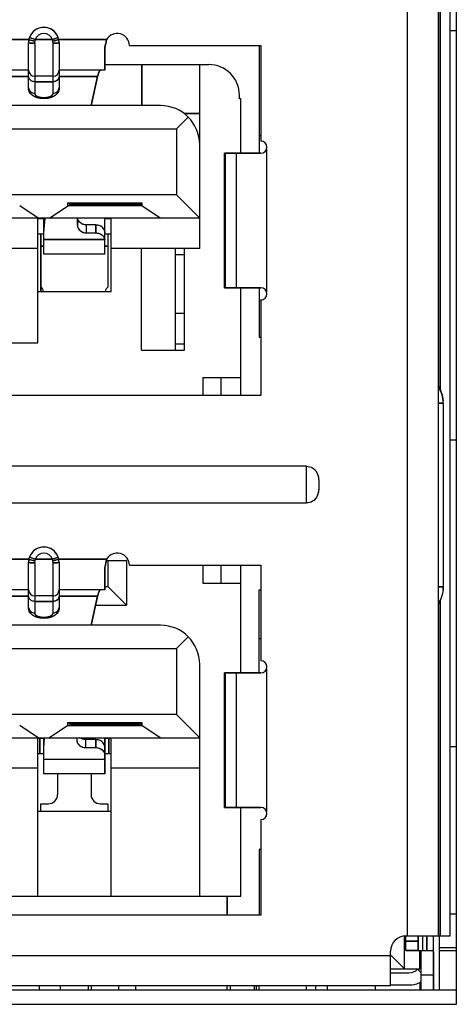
# Model space of a CAD drawing. Header units: millimetres. Extents: x 0 to 1750, y -1720 to 477.
# Tile 293 of 317: x 669.37 to 676.52, y -69.49 to -53.38. Entities that reach past the tile are written whole.
import ezdxf

# ---------------------------------------------------------------- set-up
doc = ezdxf.new("R2010")
doc.units = ezdxf.units.MM
doc.header["$LTSCALE"] = 92.51
for name, color, linetype in [('101304998_DXF_CONTINUOUS_LINE', 7, 'CONTINUOUS'), ('_101304998_1DXF_CONTINUOUS_LINE', 7, 'CONTINUOUS'), ('CAP0805_M_1_DXF_CONTINUOUS_LINE', 7, 'CONTINUOUS'), ('CAP_D8X9L_3PDXF_CONTINUOUS_LINE', 7, 'CONTINUOUS'), ('DE-11-072043DXF_CONTINUOUS_LINE', 7, 'CONTINUOUS'), ('DE-19-009357DXF_CONTINUOUS_LINE', 7, 'CONTINUOUS'), ('DE-19-009523DXF_CONTINUOUS_LINE', 7, 'CONTINUOUS'), ('DFN_10P_20_9DXF_CONTINUOUS_LINE', 7, 'CONTINUOUS'), ('L_2P_6P8X6P8DXF_CONTINUOUS_LINE', 7, 'CONTINUOUS'), ('MANIFOLD_SOLDXF_CONTINUOUS_LINE', 7, 'CONTINUOUS'), ('RES0402_M_1_DXF_CONTINUOUS_LINE', 7, 'CONTINUOUS'), ('XTAL_4P_3P2XDXF_CONTINUOUS_LINE', 7, 'CONTINUOUS')]:
    doc.layers.add(name, color=color, linetype=linetype)

msp = doc.modelspace()

# ---------------------------------------------------------------- linework, layer by layer
at = {"layer": '101304998_DXF_CONTINUOUS_LINE'}
for p, q in [((675.716, -68.365), (675.716, -39.129)), ((676.216, -39.165), (676.216, -68.365)), ((676.416, -68.365), (676.416, -39.165)), ((676.249, -59.432), (676.249, -46.389)), ((668.739, -53.705), (669.521, -53.705)), ((669.516, -54.496), (669.516, -53.755)), ((669.624, -53.705), (669.53, -53.672)), ((669.616, -53.765), (669.616, -54.582)), ((669.624, -53.705), (669.907, -53.705)), ((670.001, -53.672), (669.907, -53.705)), ((669.916, -54.582), (669.916, -53.765)), ((670.011, -53.705), (670.792, -53.705)), ((670.016, -53.755), (670.016, -54.205)), ((670.766, -53.837), (670.766, -54.205)), ((671.166, -53.805), (673.316, -53.805)), ((673.291, -53.805), (673.291, -55.565)), ((673.316, -53.805), (673.316, -55.365)), ((669.516, -54.205), (668.766, -54.205)), ((670.766, -54.205), (670.016, -54.205)), ((670.016, -54.21), (670.016, -54.496)), ((670.67, -54.236), (670.673, -54.228)), ((670.766, -54.115), (672.466, -54.115)), ((671.371, -54.785), (671.371, -54.115)), ((672.316, -57.125), (672.316, -54.115)), ((668.885, -54.309), (669.516, -54.309)), ((669.916, -54.305), (669.616, -54.305)), ((669.616, -54.395), (669.916, -54.395)), ((670.016, -54.309), (670.646, -54.309)), ((670.543, -54.785), (670.646, -54.309)), ((672.966, -54.675), (672.966, -54.615)), ((672.991, -54.675), (672.966, -54.675)), ((672.991, -55.565), (672.991, -54.675)), ((671.676, -54.785), (661.856, -54.785)), ((672.316, -54.915), (672.062, -54.915)), ((671.936, -55.165), (672.128, -54.973)), ((661.596, -55.165), (671.936, -55.165)), ((671.936, -55.165), (671.936, -56.245)), ((673.291, -55.275), (673.316, -55.275)), ((673.411, -55.496), (673.411, -57.834)), ((672.724, -57.765), (672.724, -55.565)), ((672.724, -55.565), (673.316, -55.565)), ((672.734, -55.565), (672.734, -57.765)), ((672.92, -57.765), (672.92, -55.565)), ((671.936, -56.245), (661.596, -56.245)), ((671.936, -56.245), (672.316, -56.625)), ((669.671, -56.625), (669.371, -56.425)), ((669.861, -56.625), (670.161, -56.425)), ((670.161, -56.425), (670.161, -56.375)), ((670.161, -56.375), (671.371, -56.375)), ((671.371, -56.425), (670.161, -56.425)), ((670.186, -56.405), (670.186, -56.375)), ((670.186, -56.405), (671.346, -56.405)), ((671.339, -56.389), (670.193, -56.389)), ((671.346, -56.405), (671.346, -56.375)), ((671.371, -56.425), (671.371, -56.375)), ((671.671, -56.625), (671.371, -56.425)), ((672.316, -56.625), (661.216, -56.625)), ((669.666, -58.665), (669.666, -56.625)), ((669.766, -56.635), (669.671, -56.635)), ((669.776, -56.625), (669.766, -56.738)), ((669.766, -56.868), (669.787, -56.625)), ((669.766, -57.215), (669.766, -56.625)), ((670.316, -56.625), (670.316, -56.739)), ((670.766, -56.845), (670.766, -56.625)), ((670.866, -56.635), (670.766, -56.635)), ((670.866, -57.825), (670.866, -56.625)), ((670.466, -56.868), (670.466, -56.738)), ((670.616, -56.738), (670.466, -56.738)), ((670.616, -56.868), (670.616, -56.738)), ((669.666, -56.885), (669.766, -56.885)), ((669.716, -57.825), (669.716, -56.885)), ((669.766, -56.974), (670.763, -56.974)), ((670.466, -56.868), (670.616, -56.868)), ((670.766, -56.965), (670.766, -56.866)), ((670.766, -56.885), (670.866, -56.885)), ((670.766, -57.215), (670.766, -56.996)), ((670.816, -57.749), (670.816, -56.885)), ((669.666, -57.125), (668.366, -57.125)), ((669.716, -57.085), (669.766, -57.085)), ((670.766, -57.085), (670.816, -57.085)), ((672.316, -57.125), (670.866, -57.125)), ((671.366, -58.785), (671.366, -57.125)), ((671.916, -57.125), (671.916, -58.785)), ((672.066, -58.785), (672.066, -57.125)), ((670.766, -57.215), (669.766, -57.215)), ((672.066, -57.225), (671.916, -57.225)), ((673.316, -57.765), (672.724, -57.765)), ((672.991, -59.525), (672.991, -57.765)), ((673.291, -57.765), (673.291, -58.575)), ((669.666, -57.825), (670.866, -57.825)), ((673.316, -57.975), (673.291, -57.975)), ((673.316, -57.965), (673.316, -59.525)), ((672.066, -58.185), (671.916, -58.185)), ((673.291, -58.575), (673.316, -58.575)), ((668.366, -58.665), (669.666, -58.665)), ((672.066, -58.685), (671.916, -58.685)), ((671.366, -58.785), (672.066, -58.785)), ((672.366, -59.235), (672.366, -59.525)), ((672.366, -59.235), (672.991, -59.235)), ((672.666, -59.525), (672.666, -59.235)), ((673.316, -59.525), (668.766, -59.525)), ((676.303, -59.655), (676.216, -59.655)), ((676.303, -59.655), (676.303, -62.655)), ((674.066, -60.685), (659.466, -60.685)), ((674.066, -61.285), (674.066, -60.685)), ((659.466, -61.285), (674.066, -61.285)), ((668.739, -62.205), (669.521, -62.205)), ((669.516, -62.996), (669.516, -62.255)), ((669.624, -62.205), (669.53, -62.172)), ((669.616, -62.265), (669.616, -63.082)), ((669.624, -62.205), (669.907, -62.205)), ((670.001, -62.172), (669.907, -62.205)), ((669.916, -63.082), (669.916, -62.265)), ((670.011, -62.205), (670.792, -62.205)), ((670.016, -62.255), (670.016, -62.705)), ((670.792, -62.225), (671.116, -62.225)), ((670.816, -62.655), (670.816, -62.225)), ((671.116, -62.225), (671.116, -62.955)), ((671.166, -62.305), (673.316, -62.305)), ((672.366, -62.305), (672.366, -62.595)), ((672.666, -62.595), (672.666, -62.305)), ((672.991, -64.065), (672.991, -62.305)), ((673.316, -62.305), (673.316, -63.865)), ((670.768, -62.326), (670.766, -62.337)), ((670.766, -62.337), (670.766, -62.705)), ((672.366, -62.595), (672.991, -62.595)), ((669.516, -62.705), (668.766, -62.705)), ((668.885, -62.809), (669.516, -62.809)), ((669.916, -62.805), (669.616, -62.805)), ((670.766, -62.705), (670.016, -62.705)), ((670.016, -62.71), (670.016, -62.996)), ((670.016, -62.809), (670.646, -62.809)), ((670.543, -63.285), (670.646, -62.809)), ((670.67, -62.736), (670.673, -62.728)), ((670.816, -62.655), (670.766, -62.655)), ((671.116, -62.955), (670.816, -62.655)), ((673.291, -64.065), (673.291, -62.705)), ((673.291, -62.705), (673.316, -62.705)), ((676.216, -62.655), (676.303, -62.655)), ((669.616, -62.895), (669.916, -62.895)), ((670.614, -62.955), (671.116, -62.955)), ((676.249, -68.365), (676.249, -62.879)), ((671.676, -63.285), (661.856, -63.285)), ((671.936, -63.665), (672.128, -63.473)), ((673.316, -63.505), (673.291, -63.505)), ((661.596, -63.665), (671.936, -63.665)), ((671.936, -63.665), (671.936, -64.745)), ((672.316, -67.715), (672.316, -63.925)), ((672.724, -66.265), (672.724, -64.065)), ((672.724, -64.065), (673.316, -64.065)), ((672.734, -64.065), (672.734, -66.265)), ((672.92, -66.265), (672.92, -64.065)), ((673.411, -63.996), (673.411, -66.334)), ((671.936, -64.745), (661.596, -64.745)), ((670.161, -64.925), (670.161, -64.875)), ((670.161, -64.875), (671.371, -64.875)), ((670.186, -64.905), (670.186, -64.875)), ((671.339, -64.889), (670.193, -64.889)), ((671.346, -64.875), (671.346, -64.905)), ((671.371, -64.925), (671.371, -64.875)), ((671.936, -64.745), (672.316, -65.125)), ((669.671, -65.125), (669.371, -64.925)), ((670.161, -64.925), (669.861, -65.125)), ((670.161, -64.925), (671.371, -64.925)), ((670.186, -64.905), (671.346, -64.905)), ((671.671, -65.125), (671.371, -64.925)), ((661.216, -65.125), (672.316, -65.125)), ((669.666, -67.715), (669.666, -65.125)), ((669.701, -65.135), (669.671, -65.135)), ((669.701, -65.135), (669.701, -65.385)), ((669.764, -65.135), (669.701, -65.135)), ((669.767, -65.125), (669.764, -65.156)), ((669.764, -65.286), (669.779, -65.125)), ((669.764, -65.715), (669.764, -65.156)), ((670.3, -65.125), (670.304, -65.167)), ((670.453, -65.286), (670.453, -65.156)), ((670.614, -65.156), (670.453, -65.156)), ((670.614, -65.286), (670.614, -65.156)), ((670.764, -65.123), (670.764, -65.715)), ((670.828, -65.135), (670.765, -65.135)), ((670.828, -65.385), (670.828, -65.135)), ((670.866, -65.135), (670.828, -65.135)), ((670.866, -67.715), (670.866, -65.125)), ((669.666, -65.385), (669.764, -65.385)), ((670.453, -65.286), (670.614, -65.286)), ((670.765, -65.385), (670.866, -65.385)), ((669.764, -65.474), (670.764, -65.474)), ((669.666, -65.625), (668.366, -65.625)), ((672.316, -65.625), (670.866, -65.625)), ((670.764, -65.715), (669.764, -65.715)), ((669.99, -65.715), (669.99, -66.056)), ((670.54, -65.715), (670.54, -66.056)), ((669.666, -66.325), (670.866, -66.325)), ((669.715, -66.325), (669.715, -66.206)), ((669.715, -66.206), (669.84, -66.206)), ((670.69, -66.206), (670.815, -66.206)), ((670.815, -66.206), (670.815, -66.325)), ((673.316, -66.265), (672.724, -66.265)), ((672.991, -67.715), (672.991, -66.265)), ((673.316, -66.465), (673.316, -68.025)), ((673.291, -66.955), (673.291, -68.025)), ((673.316, -66.955), (673.291, -66.955)), ((668.516, -67.715), (672.991, -67.715)), ((672.766, -67.715), (672.766, -68.025)), ((673.316, -68.025), (668.766, -68.025)), ((675.666, -68.905), (675.666, -68.365)), ((675.691, -68.605), (675.691, -68.365)), ((675.691, -68.365), (676.216, -68.365)), ((675.891, -68.605), (675.891, -68.365)), ((675.967, -68.605), (675.967, -68.365)), ((676.034, -68.605), (676.034, -68.365)), ((676.141, -69.255), (676.141, -68.365)), ((676.241, -69.255), (676.241, -68.365)), ((676.249, -68.365), (676.416, -68.365)), ((675.691, -68.455), (675.891, -68.455)), ((675.891, -68.605), (675.691, -68.605)), ((675.892, -68.605), (676.141, -68.605)), ((675.916, -68.905), (675.916, -68.605)), ((675.941, -69.255), (675.941, -68.605)), ((658.091, -68.685), (675.441, -68.685)), ((675.441, -69.185), (675.441, -68.615)), ((675.443, -68.683), (675.666, -68.905)), ((675.441, -68.905), (675.916, -68.905)), ((675.941, -68.969), (675.882, -68.911)), ((675.441, -68.969), (675.74, -68.969)), ((675.941, -69.005), (676.141, -69.005)), ((675.441, -69.185), (658.091, -69.185)), ((669.691, -69.185), (669.691, -69.255)), ((670.04, -69.255), (670.04, -69.185)), ((670.49, -69.185), (670.49, -69.255)), ((670.541, -69.185), (670.541, -69.255)), ((670.991, -69.255), (670.991, -69.185)), ((671.266, -69.185), (671.266, -69.255)), ((672.766, -69.255), (672.766, -69.185)), ((673.291, -69.255), (673.291, -69.185)), ((674.066, -69.255), (674.066, -69.185)), ((674.216, -69.255), (674.216, -69.185)), ((675.191, -69.255), (675.191, -69.185)), ((675.441, -69.169), (675.74, -69.169)), ((675.916, -69.129), (675.916, -69.255))]:
    msp.add_line(p, q, dxfattribs=at)
for centre, radius, start, end in [((669.766, -53.755), 0.25, 19.4712, 160.5288), ((669.766, -53.755), 0.15, 19.4712, 160.5288), ((670.966, -53.805), 0.2, 0, 150), ((669.766, -53.755), 0.25, 168.4631, 179.9998), ((669.766, -53.755), 0.251, 166.7217, 168.4638), ((669.765, -53.755), 0.25, 164.9487, 166.7214), ((669.765, -53.755), 0.249, 163.1814, 164.9483), ((669.766, -53.755), 0.25, 160.5276, 163.18), ((669.895, -52.288), 1.467, 256.7137, 257.1393), ((670.056, -51.573), 2.2, 257.1789, 258.5215), ((669.83, -53.765), 0.215, 170.3672, 180.0112), ((669.825, -53.764), 0.209, 163.6074, 170.3563), ((669.706, -53.764), 0.209, 9.6437, 16.3926), ((669.475, -51.573), 2.2, 281.4785, 282.8211), ((669.701, -53.765), 0.215, 359.9888, 9.6328), ((669.636, -52.288), 1.467, 282.8607, 283.2863), ((669.765, -53.755), 0.251, 17.7234, 19.472), ((669.766, -53.755), 0.25, 14.8824, 17.723), ((669.765, -53.755), 0.25, 11.5353, 14.8793), ((669.765, -53.755), 0.25, 1.5618, 11.5273), ((669.766, -53.755), 0.25, 0, 1.5526), ((652.053, -49.963), 19.109, 348.3033, 348.7065), ((669.616, -54.205), 0.1, 180, 270), ((669.916, -54.205), 0.1, 270, 0), ((671.215, -54.445), 0.585, 162.8041, 164.1004), ((671.125, -54.417), 0.491, 162.1958, 162.7826), ((670.847, -54.316), 0.195, 155.6891, 156.7878), ((670.777, -54.282), 0.117, 150.8794, 152.436), ((670.706, -54.233), 0.0304, 130.3935, 134.2307), ((670.698, -54.222), 0.0167, 112.7742, 118.5148), ((672.466, -54.615), 0.5, 0, 90), ((671.461, -54.513), 0.84, 164.5685, 165.931), ((671.319, -54.474), 0.693, 164.0775, 164.5389), ((669.655, -54.496), 0.139, 180.0096, 188.1082), ((669.876, -54.496), 0.14, 351.5973, 359.9947), ((671.676, -55.425), 0.64, 0, 90), ((673.316, -55.465), 0.1, 270, 90), ((670.616, -56.913), 0.175, 78.4688, 89.9792), ((670.653, -56.867), 0.112, 11.315, 19.2673), ((670.653, -56.996), 0.112, 11.315, 19.2703), ((669.616, -57.861), 0.15, 13.7481, 48.1897), ((670.916, -57.861), 0.15, 131.8103, 166.2517), ((673.316, -57.865), 0.1, 270, 90), ((675.816, -59.655), 0.487, 0.0091, 5.144), ((669.766, -62.255), 0.25, 19.4712, 160.5288), ((669.766, -62.255), 0.15, 19.4712, 160.5288), ((670.966, -62.305), 0.2, 0, 150), ((669.766, -62.255), 0.25, 168.4631, 179.9998), ((669.766, -62.255), 0.251, 166.7217, 168.4638), ((669.765, -62.255), 0.25, 164.9487, 166.7215), ((669.765, -62.255), 0.249, 163.1815, 164.9484), ((669.766, -62.255), 0.25, 160.5276, 163.18), ((669.895, -60.788), 1.467, 256.7138, 257.1393), ((670.056, -60.073), 2.2, 257.1789, 258.5215), ((669.83, -62.265), 0.215, 170.3672, 180.0112), ((669.825, -62.264), 0.209, 163.6074, 170.3563), ((669.706, -62.264), 0.209, 9.6437, 16.3926), ((669.475, -60.073), 2.2, 281.4785, 282.8211), ((669.701, -62.265), 0.215, 359.9888, 9.6328), ((669.636, -60.788), 1.467, 282.8607, 283.2862), ((669.765, -62.255), 0.251, 17.7234, 19.472), ((669.766, -62.255), 0.25, 14.8824, 17.723), ((669.765, -62.255), 0.25, 11.5353, 14.8793), ((669.765, -62.255), 0.25, 1.5618, 11.5273), ((669.766, -62.255), 0.25, 0, 1.5526), ((651.44, -58.339), 19.734, 348.3424, 348.7015), ((669.616, -62.705), 0.1, 180, 270), ((669.916, -62.705), 0.1, 270, 0), ((671.461, -63.013), 0.84, 164.5685, 165.931), ((671.319, -62.974), 0.693, 164.0775, 164.5389), ((671.215, -62.945), 0.585, 162.8041, 164.1004), ((671.125, -62.917), 0.491, 162.1958, 162.7826), ((670.847, -62.816), 0.195, 155.6891, 156.7878), ((670.777, -62.782), 0.117, 150.8794, 152.436), ((670.706, -62.733), 0.0304, 130.3935, 134.2307), ((670.698, -62.722), 0.0167, 112.7742, 118.5148), ((675.816, -62.655), 0.487, 354.8289, 359.9904), ((669.655, -62.996), 0.139, 180.0096, 188.1082), ((669.876, -62.996), 0.14, 351.5973, 359.9947), ((671.676, -63.925), 0.64, 0, 90), ((673.316, -63.965), 0.1, 270, 90), ((669.84, -66.056), 0.15, 270, 360), ((670.69, -66.056), 0.15, 180, 270), ((673.316, -66.365), 0.1, 270, 90), ((675.691, -68.615), 0.25, 90, 180), ((675.741, -68.769), 0.2, 270, 314.9999), ((675.741, -68.769), 0.2, 331.1131, 350.0062), ((675.741, -68.769), 0.4, 270, 300.0001)]:
    msp.add_arc(centre, radius, start, end, dxfattribs=at)
for points, knots in [([(669.516, -53.755), (669.516, -53.757), (669.519, -53.758), (669.522, -53.759), (669.523, -53.759)], [0, 0, 0, 0, 0.588688, 1, 1, 1, 1]), ([(669.521, -53.705), (669.521, -53.706), (669.525, -53.707), (669.531, -53.709), (669.543, -53.712), (669.552, -53.715), (669.558, -53.716)], [0, 0, 0, 0, 0.062858, 0.249165, 0.567001, 1, 1, 1, 1]), ([(669.523, -53.759), (669.535, -53.762), (669.567, -53.764), (669.597, -53.765), (669.616, -53.765)], [0, 0, 0, 0, 0.41525, 1, 1, 1, 1]), ([(669.916, -53.765), (669.928, -53.765), (669.951, -53.765), (669.984, -53.763), (670.001, -53.76), (670.016, -53.758), (670.016, -53.755)], [0, 0, 0, 0, 0.363643, 0.699215, 0.921697, 1, 1, 1, 1]), ([(670.01, -53.706), (670.009, -53.707), (669.997, -53.71), (669.984, -53.713), (669.974, -53.716)], [0, 0, 0, 0, 0.109738, 1, 1, 1, 1]), ([(670.011, -53.705), (670.011, -53.705), (670.01, -53.706), (670.01, -53.706), (670.01, -53.706)], [0, 0, 0, 0, 0.326833, 1, 1, 1, 1]), ([(670.686, -54.21), (670.687, -54.209), (670.688, -54.208), (670.69, -54.207), (670.69, -54.207)], [0, 0, 0, 0, 0.518004, 1, 1, 1, 1]), ([(669.616, -54.395), (669.591, -54.395), (669.541, -54.38), (669.516, -54.332), (669.516, -54.309)], [0, 0, 0, 0, 0.526206, 1, 1, 1, 1]), ([(669.995, -54.361), (669.981, -54.378), (669.952, -54.392), (669.923, -54.395), (669.916, -54.395)], [0, 0, 0, 0, 0.739857, 1, 1, 1, 1]), ([(669.516, -54.496), (669.516, -54.519), (669.541, -54.567), (669.591, -54.582), (669.616, -54.582)], [0, 0, 0, 0, 0.473794, 1, 1, 1, 1]), ([(670.014, -54.517), (670.01, -54.542), (669.988, -54.59), (669.926, -54.64), (669.849, -54.667), (669.765, -54.675), (669.682, -54.666), (669.605, -54.639), (669.543, -54.59), (669.521, -54.541), (669.517, -54.516)], [0, 0, 0, 0, 0.119715, 0.24002, 0.366322, 0.500166, 0.633959, 0.760145, 0.880158, 1, 1, 1, 1]), ([(669.616, -54.582), (669.616, -54.606), (669.654, -54.639), (669.71, -54.655), (669.766, -54.661), (669.822, -54.655), (669.877, -54.639), (669.915, -54.606), (669.916, -54.582)], [0, 0, 0, 0, 0.194547, 0.338438, 0.5, 0.661562, 0.805453, 1, 1, 1, 1]), ([(669.916, -54.582), (669.941, -54.582), (669.991, -54.567), (670.016, -54.519), (670.016, -54.496)], [0, 0, 0, 0, 0.526206, 1, 1, 1, 1]), ([(670.193, -56.389), (670.191, -56.389), (670.189, -56.389), (670.186, -56.389), (670.186, -56.389)], [0, 0, 0, 0, 0.746644, 1, 1, 1, 1]), ([(671.346, -56.389), (671.346, -56.389), (671.342, -56.389), (671.34, -56.389), (671.339, -56.389)], [0, 0, 0, 0, 0.253354, 1, 1, 1, 1]), ([(670.408, -56.728), (670.399, -56.725), (670.366, -56.71), (670.339, -56.683), (670.327, -56.659)], [0, 0, 0, 0, 0.263291, 1, 1, 1, 1]), ([(670.316, -56.739), (670.316, -56.773), (670.353, -56.845), (670.428, -56.868), (670.466, -56.868)], [0, 0, 0, 0, 0.472466, 1, 1, 1, 1]), ([(670.759, -56.83), (670.752, -56.808), (670.721, -56.767), (670.675, -56.747), (670.65, -56.742)], [0, 0, 0, 0, 0.480824, 1, 1, 1, 1]), ([(670.616, -56.868), (670.647, -56.868), (670.708, -56.883), (670.75, -56.932), (670.759, -56.959)], [0, 0, 0, 0, 0.521446, 1, 1, 1, 1]), ([(674.066, -60.685), (674.099, -60.685), (674.168, -60.705), (674.265, -60.809), (674.266, -60.985), (674.265, -61.161), (674.168, -61.266), (674.099, -61.285), (674.066, -61.285)], [0, 0, 0, 0, 0.125334, 0.250713, 0.500019, 0.749308, 0.874679, 1, 1, 1, 1]), ([(669.516, -62.255), (669.516, -62.257), (669.519, -62.258), (669.522, -62.259), (669.523, -62.259)], [0, 0, 0, 0, 0.588688, 1, 1, 1, 1]), ([(669.521, -62.205), (669.521, -62.206), (669.525, -62.207), (669.531, -62.209), (669.543, -62.212), (669.552, -62.215), (669.558, -62.216)], [0, 0, 0, 0, 0.062858, 0.249165, 0.567001, 1, 1, 1, 1]), ([(669.523, -62.259), (669.535, -62.262), (669.567, -62.264), (669.597, -62.265), (669.616, -62.265)], [0, 0, 0, 0, 0.41525, 1, 1, 1, 1]), ([(669.916, -62.265), (669.928, -62.265), (669.951, -62.265), (669.984, -62.263), (670.001, -62.26), (670.016, -62.258), (670.016, -62.255)], [0, 0, 0, 0, 0.363643, 0.699215, 0.921698, 1, 1, 1, 1]), ([(670.01, -62.206), (670.009, -62.207), (669.997, -62.21), (669.984, -62.213), (669.974, -62.216)], [0, 0, 0, 0, 0.109738, 1, 1, 1, 1]), ([(670.011, -62.205), (670.011, -62.205), (670.01, -62.206), (670.01, -62.206), (670.01, -62.206)], [0, 0, 0, 0, 0.326833, 1, 1, 1, 1]), ([(669.616, -62.895), (669.591, -62.895), (669.541, -62.88), (669.516, -62.832), (669.516, -62.809)], [0, 0, 0, 0, 0.526206, 1, 1, 1, 1]), ([(670.686, -62.71), (670.687, -62.709), (670.688, -62.708), (670.69, -62.707), (670.69, -62.707)], [0, 0, 0, 0, 0.518004, 1, 1, 1, 1]), ([(669.995, -62.861), (669.981, -62.878), (669.952, -62.892), (669.923, -62.895), (669.916, -62.895)], [0, 0, 0, 0, 0.739857, 1, 1, 1, 1]), ([(669.516, -62.996), (669.516, -63.019), (669.541, -63.067), (669.591, -63.082), (669.616, -63.082)], [0, 0, 0, 0, 0.473794, 1, 1, 1, 1]), ([(670.014, -63.017), (670.01, -63.042), (669.988, -63.09), (669.926, -63.14), (669.849, -63.167), (669.765, -63.175), (669.682, -63.166), (669.605, -63.139), (669.543, -63.09), (669.521, -63.041), (669.517, -63.016)], [0, 0, 0, 0, 0.119715, 0.24002, 0.366322, 0.500166, 0.633959, 0.760145, 0.880158, 1, 1, 1, 1]), ([(669.616, -63.082), (669.616, -63.106), (669.654, -63.139), (669.71, -63.155), (669.766, -63.161), (669.822, -63.155), (669.877, -63.139), (669.915, -63.106), (669.916, -63.082)], [0, 0, 0, 0, 0.194547, 0.338438, 0.5, 0.661562, 0.805453, 1, 1, 1, 1]), ([(669.916, -63.082), (669.941, -63.082), (669.991, -63.067), (670.016, -63.019), (670.016, -62.996)], [0, 0, 0, 0, 0.526206, 1, 1, 1, 1]), ([(670.193, -64.889), (670.191, -64.889), (670.189, -64.889), (670.186, -64.889), (670.186, -64.889)], [0, 0, 0, 0, 0.746644, 1, 1, 1, 1]), ([(671.346, -64.889), (671.346, -64.889), (671.342, -64.889), (671.34, -64.889), (671.339, -64.889)], [0, 0, 0, 0, 0.253354, 1, 1, 1, 1]), ([(670.304, -65.167), (670.307, -65.2), (670.346, -65.265), (670.417, -65.286), (670.453, -65.286)], [0, 0, 0, 0, 0.473857, 1, 1, 1, 1]), ([(670.753, -65.235), (670.741, -65.211), (670.714, -65.184), (670.681, -65.169), (670.672, -65.166)], [0, 0, 0, 0, 0.736697, 1, 1, 1, 1]), ([(670.614, -65.286), (670.652, -65.286), (670.727, -65.308), (670.764, -65.381), (670.764, -65.414)], [0, 0, 0, 0, 0.527532, 1, 1, 1, 1])]:
    msp.add_open_spline(points, degree=3, knots=knots, dxfattribs=at)
for points in [[(670.658, -54.267), (670.661, -54.257), (670.664, -54.248), (670.668, -54.239)], [(670.675, -54.225), (670.678, -54.22), (670.681, -54.215), (670.685, -54.211)], [(670.016, -54.309), (670.016, -54.328), (670.007, -54.347), (669.995, -54.361)], [(670.327, -56.659), (670.322, -56.649), (670.319, -56.638), (670.317, -56.627)], [(670.466, -56.738), (670.446, -56.738), (670.426, -56.735), (670.408, -56.728)], [(670.763, -56.845), (670.765, -56.852), (670.766, -56.859), (670.766, -56.866)], [(670.766, -56.996), (670.766, -56.988), (670.765, -56.981), (670.763, -56.974)], [(676.216, -59.376), (676.263, -59.445), (676.294, -59.528), (676.301, -59.612)], [(670.016, -62.809), (670.016, -62.828), (670.007, -62.847), (669.995, -62.861)], [(670.658, -62.767), (670.661, -62.757), (670.664, -62.748), (670.668, -62.739)], [(670.675, -62.725), (670.678, -62.72), (670.681, -62.715), (670.685, -62.711)], [(676.301, -62.699), (676.294, -62.782), (676.263, -62.866), (676.216, -62.934)], [(670.398, -65.147), (670.383, -65.142), (670.369, -65.135), (670.356, -65.125)], [(670.453, -65.156), (670.435, -65.156), (670.416, -65.153), (670.398, -65.147)], [(670.672, -65.166), (670.654, -65.16), (670.634, -65.156), (670.614, -65.156)], [(670.764, -65.285), (670.764, -65.268), (670.76, -65.25), (670.753, -65.235)]]:
    msp.add_open_spline(points, degree=3, dxfattribs=at)
at = {"layer": '_101304998_1DXF_CONTINUOUS_LINE'}
for p, q in [((670.766, -54.115), (672.466, -54.115)), ((671.371, -54.115), (671.371, -54.785)), ((672.316, -57.125), (672.316, -54.115)), ((672.966, -54.675), (672.966, -54.615)), ((672.991, -54.675), (672.966, -54.675)), ((672.991, -55.565), (672.991, -54.675)), ((671.676, -54.785), (661.856, -54.785)), ((672.062, -54.915), (672.316, -54.915)), ((671.936, -55.165), (672.128, -54.973)), ((661.596, -55.165), (671.936, -55.165)), ((671.936, -55.165), (671.936, -56.245)), ((671.936, -56.245), (661.596, -56.245)), ((671.936, -56.245), (672.316, -56.625)), ((669.671, -56.625), (669.371, -56.425)), ((669.861, -56.625), (670.161, -56.425)), ((670.161, -56.425), (670.161, -56.375)), ((670.161, -56.375), (671.371, -56.375)), ((671.371, -56.425), (670.161, -56.425)), ((670.186, -56.405), (670.186, -56.375)), ((670.186, -56.405), (671.346, -56.405)), ((671.339, -56.389), (670.193, -56.389)), ((671.346, -56.405), (671.346, -56.375)), ((671.371, -56.375), (671.371, -56.425)), ((671.671, -56.625), (671.371, -56.425)), ((672.316, -56.625), (661.216, -56.625)), ((669.666, -58.665), (669.666, -56.625)), ((669.766, -56.635), (669.666, -56.635)), ((669.776, -56.625), (669.766, -56.738)), ((669.766, -56.868), (669.787, -56.625)), ((669.766, -57.215), (669.766, -56.625)), ((670.316, -56.739), (670.316, -56.625)), ((670.766, -56.845), (670.766, -56.625)), ((670.866, -56.635), (670.766, -56.635)), ((670.866, -57.825), (670.866, -56.625)), ((670.466, -56.868), (670.466, -56.738)), ((670.616, -56.738), (670.466, -56.738)), ((670.616, -56.738), (670.616, -56.868)), ((669.666, -56.885), (669.766, -56.885)), ((669.716, -56.9), (669.716, -57.825)), ((670.763, -56.974), (669.766, -56.974)), ((670.466, -56.868), (670.616, -56.868)), ((670.766, -57.215), (670.766, -56.866)), ((670.766, -56.885), (670.866, -56.885)), ((670.816, -57.749), (670.816, -56.885)), ((669.666, -57.125), (668.366, -57.125)), ((669.766, -57.085), (669.716, -57.085)), ((670.816, -57.085), (670.766, -57.085)), ((672.316, -57.125), (670.866, -57.125)), ((671.366, -58.785), (671.366, -57.125)), ((671.916, -57.125), (671.916, -58.785)), ((672.066, -58.785), (672.066, -57.125)), ((670.766, -57.215), (669.766, -57.215)), ((672.066, -57.225), (671.916, -57.225)), ((672.991, -59.525), (672.991, -57.765)), ((669.666, -57.825), (670.866, -57.825)), ((672.066, -58.185), (671.916, -58.185)), ((668.366, -58.665), (669.666, -58.665)), ((672.066, -58.685), (671.916, -58.685)), ((671.366, -58.785), (672.066, -58.785)), ((672.366, -59.235), (672.366, -59.525)), ((672.366, -59.235), (672.991, -59.235)), ((672.666, -59.525), (672.666, -59.235)), ((676.216, -59.655), (676.303, -59.655)), ((676.303, -59.655), (676.303, -62.655)), ((670.788, -62.225), (671.116, -62.225)), ((670.816, -62.655), (670.816, -62.225)), ((671.116, -62.225), (671.116, -62.955)), ((672.366, -62.305), (672.366, -62.595)), ((672.666, -62.595), (672.666, -62.305)), ((672.991, -64.065), (672.991, -62.305)), ((672.366, -62.595), (672.991, -62.595)), ((670.816, -62.655), (670.766, -62.655)), ((671.116, -62.955), (670.816, -62.655)), ((676.303, -62.655), (676.216, -62.655)), ((670.614, -62.955), (671.116, -62.955)), ((671.676, -63.285), (661.856, -63.285)), ((671.936, -63.665), (672.128, -63.473)), ((661.596, -63.665), (671.936, -63.665)), ((671.936, -63.665), (671.936, -64.745)), ((672.316, -67.715), (672.316, -63.925)), ((671.936, -64.745), (661.596, -64.745)), ((670.161, -64.925), (670.161, -64.875)), ((670.161, -64.875), (671.371, -64.875)), ((670.186, -64.905), (670.186, -64.875)), ((671.339, -64.889), (670.193, -64.889)), ((671.346, -64.905), (671.346, -64.875)), ((671.371, -64.875), (671.371, -64.925)), ((671.936, -64.745), (672.316, -65.125)), ((669.671, -65.125), (669.371, -64.925)), ((670.161, -64.925), (669.861, -65.125)), ((670.161, -64.925), (671.371, -64.925)), ((670.186, -64.905), (671.346, -64.905)), ((671.671, -65.125), (671.371, -64.925)), ((661.216, -65.125), (672.316, -65.125)), ((669.666, -67.715), (669.666, -65.125)), ((669.701, -65.135), (669.671, -65.135)), ((669.701, -65.385), (669.701, -65.135)), ((669.76, -65.135), (669.701, -65.135)), ((669.767, -65.125), (669.764, -65.156)), ((669.764, -65.286), (669.779, -65.125)), ((669.764, -65.715), (669.764, -65.156)), ((670.3, -65.125), (670.304, -65.167)), ((670.453, -65.286), (670.453, -65.156)), ((670.614, -65.156), (670.453, -65.156)), ((670.614, -65.156), (670.614, -65.286)), ((670.764, -65.715), (670.764, -65.125)), ((670.828, -65.135), (670.769, -65.135)), ((670.828, -65.135), (670.828, -65.385)), ((670.866, -65.135), (670.828, -65.135)), ((670.866, -67.715), (670.866, -65.125)), ((669.666, -65.385), (669.764, -65.385)), ((670.453, -65.286), (670.614, -65.286)), ((670.765, -65.385), (670.866, -65.385)), ((669.764, -65.474), (670.764, -65.474)), ((669.666, -65.625), (668.366, -65.625)), ((672.316, -65.625), (670.866, -65.625)), ((670.764, -65.715), (669.764, -65.715)), ((669.99, -65.715), (669.99, -66.056)), ((670.54, -65.715), (670.54, -66.056)), ((669.666, -66.325), (670.866, -66.325)), ((669.715, -66.325), (669.715, -66.206)), ((669.715, -66.206), (669.84, -66.206)), ((670.69, -66.206), (670.815, -66.206)), ((670.815, -66.206), (670.815, -66.325)), ((672.991, -67.715), (672.991, -66.265)), ((668.516, -67.715), (672.991, -67.715)), ((672.766, -68.025), (672.766, -67.715)), ((675.691, -68.605), (675.691, -68.365)), ((675.891, -68.365), (675.891, -68.605)), ((675.967, -68.605), (675.967, -68.365)), ((676.034, -68.365), (676.034, -68.605)), ((676.141, -68.605), (676.141, -68.365)), ((676.241, -69.255), (676.241, -68.365)), ((675.891, -68.455), (675.691, -68.455)), ((675.691, -68.605), (676.141, -68.605)), ((675.941, -69.255), (675.941, -68.605)), ((676.141, -68.625), (676.141, -69.255)), ((675.941, -68.969), (675.882, -68.911)), ((675.441, -68.969), (675.741, -68.969)), ((675.941, -69.005), (676.141, -69.005)), ((670.04, -69.255), (670.04, -69.185)), ((670.49, -69.185), (670.49, -69.255)), ((670.541, -69.185), (670.541, -69.255)), ((670.991, -69.255), (670.991, -69.185)), ((671.266, -69.185), (671.266, -69.255)), ((672.766, -69.255), (672.766, -69.185)), ((675.441, -69.169), (675.741, -69.169))]:
    msp.add_line(p, q, dxfattribs=at)
for centre, radius, start, end in [((672.466, -54.615), 0.5, 0, 90), ((671.676, -55.425), 0.64, 360, 90), ((670.437, -56.606), 0.122, 206.1585, 214.0766), ((670.616, -56.913), 0.175, 78.4767, 90.0054), ((670.666, -56.866), 0.1, 1.3343, 2.6437), ((670.668, -56.866), 0.0977, 0.0043, 1.3345), ((669.616, -57.861), 0.15, 13.7267, 48.1897), ((670.916, -57.861), 0.15, 131.8103, 166.2733), ((675.814, -59.655), 0.489, 0.004, 5.1192), ((671.676, -63.925), 0.64, 360, 90), ((669.84, -66.056), 0.15, 270, 360), ((670.69, -66.056), 0.15, 180, 270), ((675.741, -68.769), 0.2, 269.972, 314.9878), ((675.741, -68.769), 0.2, 331.0904, 355.4951), ((675.741, -68.769), 0.4, 269.986, 300.0006)]:
    msp.add_arc(centre, radius, start, end, dxfattribs=at)
for points, knots in [([(670.186, -56.389), (670.186, -56.389), (670.187, -56.389), (670.187, -56.389), (670.19, -56.389), (670.192, -56.389), (670.193, -56.389)], [0, 0, 0, 0, 0.060986, 0.248757, 0.561936, 1, 1, 1, 1]), ([(670.408, -56.728), (670.4, -56.726), (670.373, -56.713), (670.348, -56.693), (670.336, -56.674)], [0, 0, 0, 0, 0.260373, 1, 1, 1, 1]), ([(670.316, -56.739), (670.316, -56.756), (670.324, -56.791), (670.358, -56.834), (670.408, -56.861), (670.446, -56.868), (670.466, -56.868)], [0, 0, 0, 0, 0.231724, 0.474549, 0.732259, 1, 1, 1, 1]), ([(670.754, -56.816), (670.744, -56.797), (670.714, -56.763), (670.673, -56.746), (670.65, -56.742)], [0, 0, 0, 0, 0.483166, 1, 1, 1, 1]), ([(670.616, -56.868), (670.642, -56.868), (670.693, -56.879), (670.734, -56.913), (670.747, -56.934)], [0, 0, 0, 0, 0.516271, 1, 1, 1, 1]), ([(670.747, -56.934), (670.749, -56.937), (670.756, -56.95), (670.761, -56.964), (670.763, -56.974)], [0, 0, 0, 0, 0.254188, 1, 1, 1, 1]), ([(676.301, -59.612), (676.297, -59.57), (676.279, -59.486), (676.24, -59.41), (676.216, -59.375)], [0, 0, 0, 0, 0.500504, 1, 1, 1, 1]), ([(676.303, -62.655), (676.303, -62.705), (676.288, -62.804), (676.244, -62.894), (676.216, -62.935)], [0, 0, 0, 0, 0.500531, 1, 1, 1, 1]), ([(670.186, -64.889), (670.186, -64.889), (670.187, -64.889), (670.187, -64.889), (670.19, -64.889), (670.192, -64.889), (670.193, -64.889)], [0, 0, 0, 0, 0.061378, 0.248421, 0.561901, 1, 1, 1, 1]), ([(670.304, -65.167), (670.305, -65.184), (670.316, -65.216), (670.362, -65.269), (670.417, -65.286), (670.453, -65.286)], [0, 0, 0, 0, 0.233689, 0.47907, 1, 1, 1, 1]), ([(670.398, -65.147), (670.394, -65.146), (670.379, -65.14), (670.365, -65.132), (670.355, -65.125)], [0, 0, 0, 0, 0.254228, 1, 1, 1, 1]), ([(670.753, -65.235), (670.745, -65.219), (670.722, -65.19), (670.69, -65.173), (670.672, -65.166)], [0, 0, 0, 0, 0.485241, 1, 1, 1, 1]), ([(670.614, -65.286), (670.64, -65.286), (670.69, -65.297), (670.731, -65.33), (670.744, -65.35)], [0, 0, 0, 0, 0.515757, 1, 1, 1, 1]), ([(670.744, -65.35), (670.748, -65.355), (670.759, -65.374), (670.764, -65.397), (670.764, -65.414)], [0, 0, 0, 0, 0.25634, 1, 1, 1, 1]), ([(670.764, -65.285), (670.764, -65.272), (670.761, -65.255), (670.755, -65.239), (670.753, -65.235)], [0, 0, 0, 0, 0.746278, 1, 1, 1, 1])]:
    msp.add_open_spline(points, degree=3, knots=knots, dxfattribs=at)
for points in [[(670.327, -56.659), (670.322, -56.649), (670.318, -56.637), (670.317, -56.625)], [(670.466, -56.738), (670.446, -56.738), (670.426, -56.735), (670.408, -56.728)], [(670.763, -56.845), (670.761, -56.835), (670.758, -56.825), (670.754, -56.816)], [(670.763, -56.845), (670.765, -56.85), (670.765, -56.856), (670.765, -56.861)], [(670.766, -56.996), (670.766, -56.988), (670.765, -56.981), (670.763, -56.974)], [(670.453, -65.156), (670.435, -65.156), (670.416, -65.153), (670.398, -65.147)], [(670.672, -65.166), (670.654, -65.16), (670.634, -65.156), (670.614, -65.156)]]:
    msp.add_open_spline(points, degree=3, dxfattribs=at)
at = {"layer": 'CAP0805_M_1_DXF_CONTINUOUS_LINE'}
msp.add_line((676.416, -68.005), (676.516, -68.005), dxfattribs=at)
at = {"layer": 'CAP_D8X9L_3PDXF_CONTINUOUS_LINE'}
msp.add_line((676.516, -60.256), (676.416, -60.256), dxfattribs=at)
at = {"layer": 'DE-11-072043DXF_CONTINUOUS_LINE'}
for p, q in [((676.516, -69.485), (676.516, -38.135)), ((657.016, -69.485), (676.516, -69.485))]:
    msp.add_line(p, q, dxfattribs=at)
at = {"layer": 'DE-19-009357DXF_CONTINUOUS_LINE'}
msp.add_line((676.416, -53.555), (676.516, -53.555), dxfattribs=at)
at = {"layer": 'DE-19-009523DXF_CONTINUOUS_LINE'}
msp.add_line((676.516, -69.255), (657.016, -69.255), dxfattribs=at)
msp.add_line((676.516, -69.255), (657.016, -69.255), dxfattribs=at)
at = {"layer": 'DFN_10P_20_9DXF_CONTINUOUS_LINE'}
for p, q in [((676.241, -68.605), (676.516, -68.605)), ((672.815, -69.185), (672.815, -69.255)), ((674.404, -69.185), (674.404, -69.255))]:
    msp.add_line(p, q, dxfattribs=at)
at = {"layer": 'L_2P_6P8X6P8DXF_CONTINUOUS_LINE'}
msp.add_line((676.416, -65.267), (676.516, -65.267), dxfattribs=at)
at = {"layer": 'MANIFOLD_SOLDXF_CONTINUOUS_LINE'}
for p, q in [((675.716, -68.365), (675.716, -39.129)), ((676.216, -39.165), (676.216, -68.365)), ((676.416, -68.365), (676.416, -39.165)), ((676.249, -46.389), (676.249, -59.432)), ((669.521, -53.705), (668.739, -53.705)), ((669.516, -53.749), (669.516, -53.755)), ((669.516, -54.205), (669.516, -53.755)), ((669.53, -53.672), (669.624, -53.705)), ((669.616, -53.765), (669.616, -54.582)), ((669.907, -53.705), (669.624, -53.705)), ((669.907, -53.705), (670.001, -53.672)), ((669.916, -54.582), (669.916, -53.765)), ((670.792, -53.705), (670.011, -53.705)), ((670.016, -53.755), (670.016, -53.75)), ((670.016, -53.755), (670.016, -54.205)), ((670.792, -53.705), (670.791, -53.71)), ((670.766, -54.205), (670.766, -53.837)), ((671.166, -53.805), (673.316, -53.805)), ((673.291, -53.805), (673.291, -55.565)), ((673.316, -53.805), (673.316, -55.365)), ((669.516, -54.205), (668.766, -54.205)), ((669.516, -54.496), (669.516, -54.206)), ((670.766, -54.205), (670.016, -54.205)), ((670.016, -54.206), (670.016, -54.496)), ((669.516, -54.309), (668.885, -54.309)), ((669.916, -54.305), (669.616, -54.305)), ((669.916, -54.395), (669.616, -54.395)), ((670.646, -54.309), (670.016, -54.309)), ((670.646, -54.309), (670.543, -54.785)), ((673.291, -55.275), (673.316, -55.275)), ((673.411, -55.496), (673.411, -57.834)), ((672.724, -57.765), (672.724, -55.565)), ((673.316, -55.565), (672.724, -55.565)), ((672.734, -55.565), (672.734, -57.765)), ((672.92, -57.765), (672.92, -55.565)), ((672.724, -57.765), (673.316, -57.765)), ((673.291, -57.765), (673.291, -58.575)), ((673.316, -57.975), (673.291, -57.975)), ((673.316, -57.965), (673.316, -59.525)), ((673.291, -58.575), (673.316, -58.575)), ((673.316, -59.525), (668.766, -59.525)), ((674.066, -60.685), (659.466, -60.685)), ((674.066, -61.285), (674.066, -60.685)), ((659.466, -61.285), (674.066, -61.285)), ((669.521, -62.205), (668.739, -62.205)), ((669.516, -62.249), (669.516, -62.255)), ((669.516, -62.705), (669.516, -62.255)), ((669.53, -62.172), (669.624, -62.205)), ((669.616, -62.265), (669.616, -63.082)), ((669.907, -62.205), (669.624, -62.205)), ((669.907, -62.205), (670.001, -62.172)), ((669.916, -63.082), (669.916, -62.265)), ((670.792, -62.205), (670.011, -62.205)), ((670.016, -62.255), (670.016, -62.25)), ((670.016, -62.255), (670.016, -62.705)), ((670.792, -62.205), (670.768, -62.326)), ((671.166, -62.305), (673.316, -62.305)), ((673.316, -62.305), (673.316, -63.865)), ((670.768, -62.326), (670.766, -62.337)), ((670.766, -62.705), (670.766, -62.337)), ((669.516, -62.705), (668.766, -62.705)), ((669.516, -62.809), (668.885, -62.809)), ((669.516, -62.996), (669.516, -62.706)), ((669.916, -62.805), (669.616, -62.805)), ((670.766, -62.705), (670.016, -62.705)), ((670.016, -62.706), (670.016, -62.996)), ((670.646, -62.809), (670.016, -62.809)), ((670.646, -62.809), (670.543, -63.285)), ((673.291, -64.065), (673.291, -62.705)), ((673.291, -62.705), (673.316, -62.705)), ((669.916, -62.895), (669.616, -62.895)), ((676.249, -62.879), (676.249, -68.365)), ((673.316, -63.505), (673.291, -63.505)), ((672.724, -66.265), (672.724, -64.065)), ((673.316, -64.065), (672.724, -64.065)), ((672.734, -64.065), (672.734, -66.265)), ((672.92, -66.265), (672.92, -64.065)), ((673.411, -63.996), (673.411, -66.334)), ((672.724, -66.265), (673.316, -66.265)), ((673.316, -66.465), (673.316, -68.025)), ((673.291, -66.955), (673.291, -68.025)), ((673.316, -66.955), (673.291, -66.955)), ((673.316, -68.025), (668.766, -68.025)), ((675.666, -68.905), (675.666, -68.367)), ((675.691, -68.365), (676.216, -68.365)), ((676.219, -68.365), (676.416, -68.365)), ((675.916, -68.905), (675.916, -68.605)), ((658.091, -68.685), (675.441, -68.685)), ((675.441, -69.185), (675.441, -68.615)), ((675.443, -68.683), (675.666, -68.905)), ((675.441, -68.905), (675.916, -68.905)), ((675.441, -69.185), (658.091, -69.185)), ((669.691, -69.185), (669.691, -69.255)), ((673.291, -69.255), (673.291, -69.185)), ((674.066, -69.255), (674.066, -69.185)), ((674.216, -69.255), (674.216, -69.185)), ((675.191, -69.255), (675.191, -69.185)), ((675.916, -69.129), (675.916, -69.255))]:
    msp.add_line(p, q, dxfattribs=at)
for centre, radius, start, end in [((669.766, -53.755), 0.25, 19.4712, 167.5843), ((669.766, -53.755), 0.15, 19.4712, 160.5288), ((670.966, -53.805), 0.2, 0, 150), ((669.766, -53.755), 0.25, 168.4699, 177.4425), ((669.766, -53.755), 0.25, 177.4495, 178.6402), ((669.766, -53.755), 0.251, 167.5842, 168.4632), ((669.83, -53.765), 0.215, 170.3672, 180.0112), ((669.825, -53.764), 0.209, 163.6074, 170.3563), ((669.706, -53.764), 0.209, 9.6437, 16.3927), ((669.701, -53.765), 0.215, 359.9887, 9.6328), ((669.765, -53.756), 0.251, 18.5925, 19.4714), ((669.766, -53.755), 0.25, 13.6297, 18.5923), ((669.765, -53.755), 0.25, 11.5361, 13.6263), ((669.766, -53.755), 0.25, 10.2469, 11.5369), ((669.765, -53.755), 0.25, 1.2422, 10.24), ((669.616, -54.205), 0.1, 180, 270), ((669.916, -54.205), 0.1, 270, 0), ((669.59, -54.496), 0.0744, 180.0153, 187.3491), ((669.941, -54.496), 0.0745, 352.2862, 359.983), ((673.316, -55.465), 0.1, 270, 90), ((673.316, -57.865), 0.1, 270, 90), ((669.766, -62.255), 0.25, 19.4712, 167.5843), ((669.766, -62.255), 0.15, 19.4712, 160.5288), ((670.966, -62.305), 0.2, 0, 150), ((669.766, -62.255), 0.25, 168.4699, 177.4425), ((669.766, -62.255), 0.25, 177.4495, 178.6402), ((669.766, -62.255), 0.251, 167.5842, 168.4632), ((669.83, -62.265), 0.215, 170.3672, 180.0112), ((669.825, -62.264), 0.209, 163.6074, 170.3563), ((669.706, -62.264), 0.209, 9.6437, 16.3926), ((669.701, -62.265), 0.215, 359.9887, 9.6328), ((669.765, -62.256), 0.251, 18.5925, 19.4714), ((669.766, -62.255), 0.25, 13.6297, 18.5922), ((669.765, -62.255), 0.25, 11.536, 13.6263), ((669.766, -62.255), 0.25, 10.2469, 11.5369), ((669.765, -62.255), 0.25, 1.2422, 10.24), ((669.616, -62.705), 0.1, 180, 270), ((669.916, -62.705), 0.1, 270, 0), ((669.59, -62.996), 0.0744, 180.0153, 187.3491), ((669.941, -62.996), 0.0745, 352.2862, 359.983), ((673.316, -63.965), 0.1, 270, 90), ((673.316, -66.365), 0.1, 270, 90), ((675.691, -68.615), 0.25, 90, 180)]:
    msp.add_arc(centre, radius, start, end, dxfattribs=at)
for points, knots in [([(669.616, -53.765), (669.603, -53.765), (669.58, -53.765), (669.552, -53.763), (669.533, -53.761), (669.524, -53.759), (669.518, -53.758), (669.516, -53.756), (669.516, -53.755)], [0, 0, 0, 0, 0.362859, 0.697708, 0.826383, 0.919833, 0.975588, 1, 1, 1, 1]), ([(669.521, -53.705), (669.521, -53.706), (669.522, -53.706), (669.524, -53.707), (669.529, -53.708), (669.535, -53.71), (669.543, -53.712), (669.556, -53.716), (669.567, -53.718), (669.575, -53.72)], [0, 0, 0, 0, 0.017592, 0.064245, 0.143829, 0.257965, 0.404436, 0.580335, 1, 1, 1, 1]), ([(669.575, -53.72), (669.586, -53.722), (669.6, -53.725), (669.615, -53.728), (669.619, -53.729)], [0, 0, 0, 0, 0.754918, 1, 1, 1, 1]), ([(670.01, -53.706), (670.006, -53.708), (669.995, -53.711), (669.973, -53.716), (669.945, -53.723), (669.923, -53.727), (669.913, -53.729)], [0, 0, 0, 0, 0.114603, 0.350244, 0.66773, 1, 1, 1, 1]), ([(669.967, -53.764), (669.963, -53.764), (669.946, -53.765), (669.929, -53.765), (669.916, -53.765)], [0, 0, 0, 0, 0.245912, 1, 1, 1, 1]), ([(670.016, -53.755), (670.016, -53.756), (670.01, -53.759), (670.002, -53.76), (669.986, -53.763), (669.974, -53.763), (669.967, -53.764)], [0, 0, 0, 0, 0.074488, 0.265369, 0.581449, 1, 1, 1, 1]), ([(670.011, -53.705), (670.011, -53.705), (670.01, -53.706), (670.01, -53.706), (670.01, -53.706)], [0, 0, 0, 0, 0.311952, 1, 1, 1, 1]), ([(670.791, -53.71), (670.789, -53.721), (670.781, -53.763), (670.772, -53.805), (670.766, -53.837)], [0, 0, 0, 0, 0.252728, 1, 1, 1, 1]), ([(670.646, -54.309), (670.65, -54.294), (670.657, -54.268), (670.668, -54.238), (670.677, -54.221), (670.684, -54.211), (670.692, -54.205), (670.697, -54.205)], [0, 0, 0, 0, 0.389766, 0.682477, 0.792586, 0.879879, 1, 1, 1, 1]), ([(669.616, -54.395), (669.591, -54.395), (669.552, -54.382), (669.521, -54.344), (669.516, -54.32), (669.516, -54.309)], [0, 0, 0, 0, 0.520323, 0.765468, 1, 1, 1, 1]), ([(670.016, -54.309), (670.016, -54.32), (670.01, -54.344), (669.979, -54.382), (669.941, -54.395), (669.916, -54.395)], [0, 0, 0, 0, 0.234532, 0.479677, 1, 1, 1, 1]), ([(670.016, -54.496), (670.016, -54.523), (669.998, -54.579), (669.935, -54.635), (669.854, -54.666), (669.766, -54.676), (669.677, -54.666), (669.596, -54.635), (669.533, -54.578), (669.516, -54.523), (669.516, -54.496)], [0, 0, 0, 0, 0.120618, 0.240507, 0.366168, 0.500041, 0.633907, 0.759545, 0.879402, 1, 1, 1, 1]), ([(669.516, -54.506), (669.518, -54.516), (669.525, -54.537), (669.556, -54.571), (669.592, -54.582), (669.616, -54.582)], [0, 0, 0, 0, 0.234725, 0.480642, 1, 1, 1, 1]), ([(669.766, -54.659), (669.746, -54.659), (669.71, -54.655), (669.668, -54.642), (669.641, -54.626), (669.623, -54.61), (669.616, -54.593), (669.616, -54.582)], [0, 0, 0, 0, 0.318016, 0.601256, 0.722155, 0.827518, 1, 1, 1, 1]), ([(669.916, -54.582), (669.916, -54.593), (669.908, -54.61), (669.89, -54.626), (669.863, -54.642), (669.821, -54.655), (669.785, -54.659), (669.766, -54.659)], [0, 0, 0, 0, 0.172482, 0.277845, 0.398744, 0.681984, 1, 1, 1, 1]), ([(669.916, -54.582), (669.939, -54.582), (669.975, -54.571), (670.006, -54.538), (670.014, -54.517), (670.015, -54.506)], [0, 0, 0, 0, 0.519301, 0.765255, 1, 1, 1, 1]), ([(674.066, -60.685), (674.099, -60.685), (674.168, -60.705), (674.24, -60.782), (674.267, -60.883), (674.265, -60.985), (674.267, -61.087), (674.24, -61.188), (674.168, -61.266), (674.099, -61.285), (674.066, -61.285)], [0, 0, 0, 0, 0.124402, 0.249003, 0.37414, 0.5, 0.625859, 0.750997, 0.875598, 1, 1, 1, 1]), ([(669.616, -62.265), (669.603, -62.265), (669.58, -62.265), (669.552, -62.263), (669.533, -62.261), (669.524, -62.259), (669.518, -62.258), (669.516, -62.256), (669.516, -62.255)], [0, 0, 0, 0, 0.362859, 0.697708, 0.826383, 0.919833, 0.975588, 1, 1, 1, 1]), ([(669.521, -62.205), (669.521, -62.206), (669.522, -62.206), (669.524, -62.207), (669.529, -62.208), (669.535, -62.21), (669.543, -62.212), (669.556, -62.216), (669.567, -62.218), (669.575, -62.22)], [0, 0, 0, 0, 0.017592, 0.064245, 0.143829, 0.257965, 0.404436, 0.580335, 1, 1, 1, 1]), ([(669.575, -62.22), (669.586, -62.222), (669.6, -62.225), (669.615, -62.228), (669.619, -62.229)], [0, 0, 0, 0, 0.754918, 1, 1, 1, 1]), ([(670.01, -62.206), (670.006, -62.208), (669.995, -62.211), (669.973, -62.216), (669.945, -62.223), (669.923, -62.227), (669.913, -62.229)], [0, 0, 0, 0, 0.114603, 0.350244, 0.66773, 1, 1, 1, 1]), ([(669.967, -62.264), (669.963, -62.264), (669.946, -62.265), (669.929, -62.265), (669.916, -62.265)], [0, 0, 0, 0, 0.245912, 1, 1, 1, 1]), ([(670.016, -62.255), (670.016, -62.256), (670.01, -62.259), (670.002, -62.26), (669.986, -62.263), (669.974, -62.263), (669.967, -62.264)], [0, 0, 0, 0, 0.074487, 0.265369, 0.581449, 1, 1, 1, 1]), ([(670.011, -62.205), (670.011, -62.205), (670.01, -62.206), (670.01, -62.206), (670.01, -62.206)], [0, 0, 0, 0, 0.311952, 1, 1, 1, 1]), ([(669.616, -62.895), (669.591, -62.895), (669.552, -62.882), (669.521, -62.844), (669.516, -62.82), (669.516, -62.809)], [0, 0, 0, 0, 0.520323, 0.765468, 1, 1, 1, 1]), ([(670.016, -62.809), (670.016, -62.82), (670.01, -62.844), (669.979, -62.882), (669.941, -62.895), (669.916, -62.895)], [0, 0, 0, 0, 0.234532, 0.479677, 1, 1, 1, 1]), ([(670.646, -62.809), (670.65, -62.794), (670.657, -62.768), (670.668, -62.738), (670.677, -62.721), (670.684, -62.711), (670.692, -62.705), (670.697, -62.705)], [0, 0, 0, 0, 0.389766, 0.682477, 0.792586, 0.879879, 1, 1, 1, 1]), ([(670.016, -62.996), (670.016, -63.023), (669.998, -63.079), (669.935, -63.135), (669.854, -63.166), (669.766, -63.176), (669.677, -63.166), (669.596, -63.135), (669.533, -63.078), (669.516, -63.023), (669.516, -62.996)], [0, 0, 0, 0, 0.120618, 0.240507, 0.366168, 0.500041, 0.633907, 0.759545, 0.879402, 1, 1, 1, 1]), ([(669.516, -63.006), (669.518, -63.016), (669.525, -63.037), (669.556, -63.071), (669.592, -63.082), (669.616, -63.082)], [0, 0, 0, 0, 0.234725, 0.480642, 1, 1, 1, 1]), ([(669.766, -63.159), (669.746, -63.159), (669.71, -63.155), (669.668, -63.142), (669.641, -63.126), (669.623, -63.11), (669.616, -63.093), (669.616, -63.082)], [0, 0, 0, 0, 0.318016, 0.601256, 0.722155, 0.827518, 1, 1, 1, 1]), ([(669.916, -63.082), (669.916, -63.093), (669.908, -63.11), (669.89, -63.126), (669.863, -63.142), (669.821, -63.155), (669.785, -63.159), (669.766, -63.159)], [0, 0, 0, 0, 0.172482, 0.277845, 0.398744, 0.681984, 1, 1, 1, 1]), ([(669.916, -63.082), (669.939, -63.082), (669.975, -63.071), (670.006, -63.038), (670.014, -63.017), (670.015, -63.006)], [0, 0, 0, 0, 0.519301, 0.765255, 1, 1, 1, 1])]:
    msp.add_open_spline(points, degree=3, knots=knots, dxfattribs=at)
at = {"layer": 'RES0402_M_1_DXF_CONTINUOUS_LINE'}
for p, q in [((673.215, -69.255), (673.215, -69.185)), ((673.241, -69.185), (673.241, -69.255))]:
    msp.add_line(p, q, dxfattribs=at)
at = {"layer": 'XTAL_4P_3P2XDXF_CONTINUOUS_LINE'}
msp.add_line((676.241, -68.555), (676.516, -68.555), dxfattribs=at)

doc.saveas('drawing.dxf')
